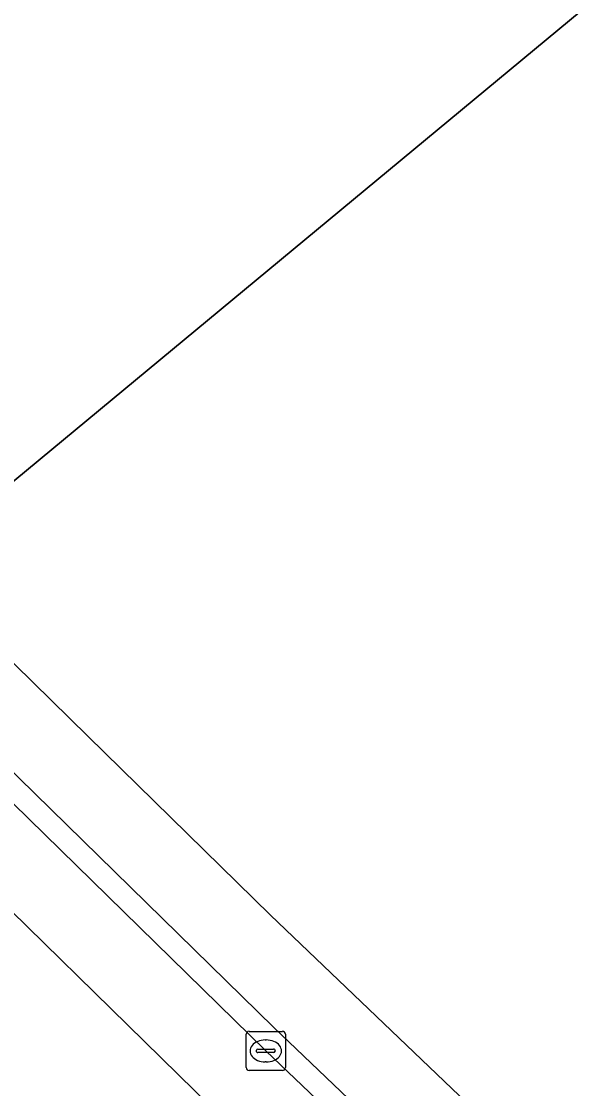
# Model space of a CAD drawing. Extents: x 159489 to 160304, y 383825 to 384531.
# Drawn here: x 160139.73 to 160154.21, y 384082.79 to 384110.01 of the extents above; entities that cross this region are included whole.
import ezdxf

# ---------------------------------------------------------------- set-up
doc = ezdxf.new("R2010")
doc.units = 0
for name, color, linetype in [('IMGEO_Erf', 7, 'Continuous'), ('IMGEO_Kolk', 7, 'Continuous'), ('IMGEO_Pand', 7, 'Continuous'), ('IMGEO_Parkeervlak_gesloten', 7, 'Continuous'), ('IMGEO_Rijbaan_lokaal_gesloten', 7, 'Continuous'), ('IMGEO_Voetpad_open', 7, 'Continuous')]:
    doc.layers.add(name, color=color, linetype=linetype)

msp = doc.modelspace()

# ---------------------------------------------------------------- linework, layer by layer
at = {"layer": 'IMGEO_Erf'}
msp.add_lwpolyline([(160051.553, 384186.494), (160055.185, 384182.183), (160055.979, 384181.24), (160057.954, 384178.895), (160063.061, 384172.832), (160065.382, 384170.193), (160066.214, 384169.246), (160072.272, 384162.355), (160075.872, 384158.402), (160076.696, 384157.497), (160082.448, 384151.179), (160091.223, 384141.843), (160105.53, 384127.244), (160129.28, 384103.698), (160141.431, 384091.785), (160146.087, 384087.221), (160154.183, 384079.487), (160154.902, 384078.8), (160161.156, 384072.825), (160168.424, 384066.164), (160174.496, 384060.831), (160173.165, 384059.326), (160172.803, 384058.891), (160175.157, 384056.641)], dxfattribs=at)
msp.add_lwpolyline([(160170.652, 384124.06), (160139.273, 384098.067), (160115.174, 384121.901), (160149.144, 384150.025)], close=True, dxfattribs=at)
at = {"layer": 'IMGEO_Kolk'}
for p, q in [((160145.468, 384083.33), (160145.468, 384084.182)), ((160145.543, 384084.256), (160146.395, 384084.256)), ((160146.469, 384084.182), (160146.469, 384083.33)), ((160145.956, 384084.036), (160145.981, 384084.036)), ((160145.727, 384083.75), (160145.727, 384083.762)), ((160146.165, 384083.713), (160145.767, 384083.713)), ((160145.77, 384083.799), (160146.168, 384083.799)), ((160146.211, 384083.762), (160146.211, 384083.75)), ((160145.979, 384083.476), (160145.954, 384083.476)), ((160146.395, 384083.256), (160145.543, 384083.256))]:
    msp.add_line(p, q, dxfattribs=at)
for points in [[(160145.468, 384083.33), (160145.468, 384084.182)], [(160145.543, 384084.256), (160146.395, 384084.256)], [(160146.469, 384084.182), (160146.469, 384083.33)], [(160146.395, 384083.256), (160145.543, 384083.256)]]:
    msp.add_lwpolyline(points, dxfattribs=at)
for centre, radius, start, end in [((160145.545, 384084.18), 0.0765, 91.552, 178.448), ((160145.545, 384084.18), 0.0765, 91.552, 178.448), ((160146.393, 384084.18), 0.0765, 1.552, 88.448), ((160146.393, 384084.18), 0.0765, 1.552, 88.448), ((160145.767, 384083.759), 0.0403, 85.8775, 175.7526), ((160145.764, 384083.749), 0.0366, 178.938, 274.7102), ((160146.168, 384083.756), 0.043, 264.8664, 352.4533), ((160146.172, 384083.761), 0.0386, 1.7309, 96.639), ((160145.545, 384083.332), 0.0765, 181.552, 268.448), ((160145.545, 384083.332), 0.0765, 181.552, 268.448), ((160146.393, 384083.332), 0.0765, 271.552, 358.448), ((160146.393, 384083.332), 0.0765, 271.552, 358.448)]:
    msp.add_arc(centre, radius, start, end, dxfattribs=at)
for centre, major_axis, ratio, start_param, end_param in [((160145.955, 384083.756), (-0.387, 0.002), 0.722429, 4.712389, 7.853982), ((160145.98, 384083.756), (-0.39, 0.002), 0.717154, 1.570796, 4.712389)]:
    msp.add_ellipse(centre, major_axis=major_axis, ratio=ratio, start_param=start_param, end_param=end_param, dxfattribs=at)
at = {"layer": 'IMGEO_Pand'}
msp.add_lwpolyline([(160170.652, 384124.06), (160149.144, 384150.025), (160115.174, 384121.901), (160139.273, 384098.067)], close=True, dxfattribs=at)
at = {"layer": 'IMGEO_Parkeervlak_gesloten'}
msp.add_lwpolyline([(160145.969, 384083.756), (160131.457, 384097.954), (160130.065, 384096.531), (160144.586, 384082.324), (160159.301, 384068.299), (160164.902, 384063.187), (160168.296, 384060.203), (160169.611, 384061.698), (160166.231, 384064.67), (160160.659, 384069.755)], close=True, dxfattribs=at)
at = {"layer": 'IMGEO_Rijbaan_lokaal_gesloten'}
msp.add_lwpolyline([(160190.124, 384042.528), (160175.157, 384056.641), (160172.803, 384058.891), (160169.611, 384061.698), (160168.296, 384060.203), (160164.902, 384063.187), (160159.301, 384068.299), (160144.586, 384082.324), (160130.065, 384096.531), (160131.457, 384097.954), (160128.637, 384100.713), (160127.245, 384099.289), (160126.087, 384100.422), (160107.564, 384118.761), (160097.127, 384129.22), (160092.588, 384133.903), (160094.018, 384135.288), (160089.367, 384140.087), (160079.931, 384150.12), (160070.349, 384160.656), (160061.195, 384171.066), (160055.796, 384177.459)], dxfattribs=at)
at = {"layer": 'IMGEO_Voetpad_open'}
for points in [[(160154.183, 384079.487), (160146.087, 384087.221), (160141.431, 384091.785), (160129.28, 384103.698), (160105.53, 384127.244), (160091.223, 384141.843), (160082.448, 384151.179), (160076.696, 384157.497), (160075.872, 384158.402), (160072.272, 384162.355), (160066.214, 384169.246), (160065.382, 384170.193), (160063.061, 384172.832), (160057.954, 384178.895), (160055.979, 384181.24), (160055.185, 384182.183), (160051.553, 384186.494)], [(160048.4, 384186.332), (160055.796, 384177.459), (160061.195, 384171.066), (160070.349, 384160.656), (160079.931, 384150.12), (160089.367, 384140.087), (160094.018, 384135.288), (160098.547, 384130.616), (160108.969, 384120.172), (160127.484, 384101.841), (160128.637, 384100.713), (160131.457, 384097.954), (160145.969, 384083.756), (160160.659, 384069.755)], [(160049.101, 384186.313), (160061.626, 384171.427), (160066.213, 384166.161), (160074.003, 384157.433), (160084.845, 384145.686), (160094.817, 384135.246), (160104.079, 384125.847), (160127.88, 384102.246), (160146.171, 384084.356), (160161.015, 384070.183)], [(160161.015, 384070.183), (160146.171, 384084.356), (160127.88, 384102.246), (160104.079, 384125.847), (160094.817, 384135.246), (160084.845, 384145.686), (160074.003, 384157.433), (160066.213, 384166.161), (160061.626, 384171.427), (160049.101, 384186.313)]]:
    msp.add_lwpolyline(points, dxfattribs=at)

doc.saveas('drawing.dxf')
